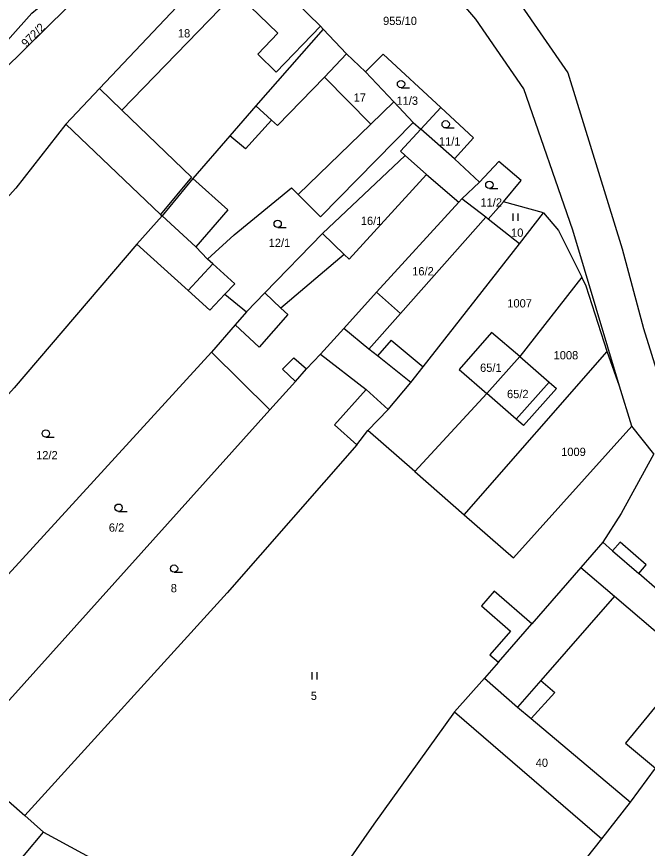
# Model space of a CAD drawing. Extents: x -751333 to -746055, y -1133395 to -1129777.
# Drawn here: x -747956.4 to -747826.9, y -1131157.3 to -1130986.6 of the extents above; entities that cross this region are included whole.
import ezdxf

# ---------------------------------------------------------------- set-up
doc = ezdxf.new("R2010")
doc.units = 0
for name, color, linetype in [('Hranice parcel', 7, 'Continuous'), ('Parcelní čísla', 7, 'Continuous'), ('Vnitřní kresba', 7, 'Continuous'), ('Značky kultur', 7, 'Continuous')]:
    doc.layers.add(name, color=color, linetype=linetype)

msp = doc.modelspace()

# ---------------------------------------------------------------- linework, layer by layer
at = {"layer": 'Hranice parcel'}
for p, q in [((-747869.31, -1131005.23), (-747873.4, -1131009.7)), ((-747874.96, -1131008.33), (-747873.4, -1131009.7)), ((-747866.49, -1131015.77), (-747873.4, -1131009.7)), ((-747861.39, -1131020.56), (-747866.49, -1131015.77)), ((-747864.99, -1131024.01), (-747861.39, -1131020.56)), ((-747856.43, -1131024.62), (-747859.61, -1131028.15)), ((-747848.2, -1131026.86), (-747856.43, -1131024.62)), ((-747926.54, -1131027.52), (-747931.7, -1131033.31)), ((-747853.12, -1131033.24), (-747859.61, -1131028.15)), ((-747853.12, -1131033.24), (-747848.2, -1131026.86)), ((-747840.33, -1131040.05), (-747853.09, -1131056.39)), ((-747913.66, -1131043.59), (-747909.21, -1131047.2)), ((-747916.37, -1131055.44), (-747981.47, -1131126.53)), ((-747916.37, -1131055.44), (-747904.43, -1131067.33)), ((-747864.53, -1131088.83), (-747835.16, -1131055.31)), ((-747832.63, -1131062.43), (-747835.16, -1131055.31)), ((-747859.86, -1131063.94), (-747853.09, -1131056.39)), ((-747859.86, -1131063.94), (-747874.67, -1131079.94)), ((-747830.09, -1131070.64), (-747832.63, -1131062.43)), ((-747968.37, -1131138.42), (-747904.43, -1131067.33)), ((-747825.56, -1131076.31), (-747830.09, -1131070.64)), ((-747886.56, -1131074.48), (-747884.28, -1131071.56)), ((-747874.67, -1131079.94), (-747884.28, -1131071.56)), ((-747874.67, -1131079.94), (-747864.53, -1131088.83)), ((-747827.12, -1131099.14), (-747832.48, -1131094.48)), ((-747866.49, -1131129.32), (-747836.24, -1131155.33)), ((-747965.44, -1131141.16), (-747954.75, -1131150.54)), ((-747954.75, -1131150.54), (-747950.86, -1131153.99)), ((-747950.86, -1131153.99), (-747934.24, -1131162.98)), ((-747874.56, -1131203.77), (-747836.24, -1131155.33))]:
    msp.add_line(p, q, dxfattribs=at)
for points in [[(-747924.97, -1130956.33), (-747918.19, -1130956.61), (-747897.81, -1130956.39), (-747883.35, -1130957.23), (-747867.68, -1130968.89), (-747853.38, -1130983.52), (-747843.2, -1130998.16), (-747832.03, -1131034.24), (-747827.69, -1131050.62), (-747823.07, -1131065.32)], [(-747832.63, -1131062.43), (-747842.17, -1131030.42), (-747852.24, -1131001.44), (-747862.12, -1130987.14), (-747872.45, -1130974.99), (-747890.11, -1130965.25), (-747905.36, -1130965.53)], [(-747980.93, -1131019.45), (-747968.09, -1131002.39), (-747962.23, -1130995.86), (-747953.3, -1130985.9), (-747936.97, -1130972.39), (-747933.73, -1130969.71), (-747921.38, -1130967.81)], [(-747921.38, -1130967.81), (-747937.31, -1130976.12), (-747967.89, -1131006.15), (-747980.93, -1131019.45)], [(-747911.3, -1130971.64), (-747939.39, -1131001.36), (-747946.28, -1131008.68)], [(-747893.47, -1130989.15), (-747893.98, -1130988.57), (-747901.77, -1130980.96)], [(-747893.47, -1130989.15), (-747907.26, -1131004.91), (-747912.64, -1131011.06), (-747920.21, -1131019.82), (-747926.54, -1131027.52)], [(-747884.79, -1130997.93), (-747888.65, -1130994.25), (-747893.47, -1130989.15)], [(-747869.31, -1131005.23), (-747881.15, -1130994.34), (-747884.79, -1130997.93)], [(-747874.96, -1131008.33), (-747878.95, -1131004.11), (-747884.79, -1130997.93)], [(-747866.49, -1131015.77), (-747862.56, -1131011.46), (-747869.31, -1131005.23)], [(-747946.28, -1131008.68), (-747956.6, -1131021.8), (-747978.68, -1131046.17), (-748020.82, -1131093.67)], [(-747946.28, -1131008.68), (-747926.89, -1131027.23), (-747926.54, -1131027.52)], [(-747913.66, -1131043.59), (-747911.63, -1131041.44), (-747916.14, -1131037.35), (-747917.2, -1131036.42), (-747911.72, -1131031.37), (-747899.94, -1131021.78), (-747898.59, -1131023.13), (-747894.04, -1131027.67), (-747874.96, -1131008.33)], [(-747873.4, -1131009.7), (-747877.57, -1131014.25), (-747876.64, -1131015.12), (-747893.59, -1131031.09), (-747905.46, -1131043.33), (-747909.21, -1131047.2)], [(-747856.43, -1131024.62), (-747852.82, -1131020.21), (-747857.4, -1131016.33), (-747861.39, -1131020.56)], [(-747893.98, -1131055.9), (-747889.22, -1131050.64), (-747882.52, -1131043.19), (-747865.63, -1131024.71), (-747864.99, -1131024.01)], [(-747859.61, -1131028.15), (-747860.09, -1131027.78), (-747864.99, -1131024.01)], [(-747848.2, -1131026.86), (-747845.11, -1131030.47), (-747840.33, -1131040.05)], [(-747931.7, -1131033.31), (-747956.91, -1131062.8), (-747973.31, -1131081.03), (-748002.07, -1131110.77)], [(-747931.7, -1131033.31), (-747921.18, -1131042.84), (-747916.72, -1131046.83), (-747913.66, -1131043.59)], [(-747884.28, -1131071.56), (-747880.08, -1131067.26), (-747875.44, -1131061.71), (-747872.94, -1131058.46), (-747853.12, -1131033.24)], [(-747835.16, -1131055.31), (-747839.47, -1131041.9), (-747840.33, -1131040.05)], [(-747909.21, -1131047.2), (-747911.54, -1131049.89), (-747916.37, -1131055.44)], [(-747853.09, -1131056.39), (-747858.92, -1131051.41), (-747865.56, -1131059.01), (-747859.86, -1131063.94)], [(-747904.43, -1131067.33), (-747899.17, -1131061.48), (-747896.85, -1131058.9), (-747893.98, -1131055.9)], [(-747893.98, -1131055.9), (-747884.64, -1131063.16), (-747891.12, -1131070.38), (-747886.56, -1131074.48)], [(-747853.09, -1131056.39), (-747847.05, -1131061.64), (-747845.55, -1131062.96), (-747852.29, -1131070.52), (-747853.8, -1131069.21), (-747859.86, -1131063.94)], [(-747864.53, -1131088.83), (-747854.37, -1131097.71), (-747830.09, -1131070.64)], [(-747886.56, -1131074.48), (-747913.2, -1131104.85), (-747954.75, -1131150.54)], [(-747825.56, -1131076.31), (-747832.27, -1131088.57), (-747836.06, -1131094.48)], [(-747836.06, -1131094.48), (-747840.55, -1131099.64), (-747850.64, -1131111.24), (-747858.36, -1131104.53)], [(-747832.48, -1131094.48), (-747834.02, -1131096.25), (-747836.06, -1131094.48)], [(-747813.56, -1131114.04), (-747828.66, -1131100.91), (-747827.12, -1131099.14)], [(-747858.36, -1131104.53), (-747860.98, -1131107.54), (-747854.99, -1131112.75), (-747859.21, -1131117.61)], [(-747859.21, -1131117.61), (-747857.48, -1131119.12), (-747860.33, -1131122.39), (-747866.49, -1131129.32)], [(-747866.49, -1131129.32), (-747883.09, -1131152.34), (-747900.11, -1131176.75)], [(-747836.24, -1131155.33), (-747830.35, -1131147.8), (-747825.19, -1131140.88)], [(-748100.59, -1131344.15), (-748079.24, -1131322.55), (-748060.51, -1131299.88), (-748028.05, -1131255.6), (-747998.39, -1131214.99), (-747978.25, -1131186.55), (-747950.86, -1131153.99)]]:
    msp.add_lwpolyline(points, dxfattribs=at)
at = {"layer": 'Vnitřní kresba'}
for p, q in [((-747911.42, -1130981.63), (-747934.8, -1131005.8)), ((-747902.74, -1130990.02), (-747911.42, -1130981.63)), ((-747903.1, -1130998), (-747893.98, -1130988.57)), ((-747906.9, -1130994.33), (-747902.74, -1130990.02)), ((-747903.1, -1130998), (-747906.9, -1130994.33)), ((-747893.21, -1130999.04), (-747888.65, -1130994.25)), ((-747893.21, -1130999.04), (-747902.85, -1131008.98)), ((-747883.69, -1131008.71), (-747893.21, -1130999.04)), ((-747934.8, -1131005.8), (-747939.39, -1131001.36)), ((-747883.69, -1131008.71), (-747878.95, -1131004.11)), ((-747934.8, -1131005.8), (-747920.53, -1131019.55)), ((-747904.09, -1131007.84), (-747907.26, -1131004.91)), ((-747904.09, -1131007.84), (-747909.39, -1131013.75)), ((-747902.85, -1131008.98), (-747904.09, -1131007.84)), ((-747898.59, -1131023.13), (-747883.69, -1131008.71)), ((-747909.39, -1131013.75), (-747912.64, -1131011.06)), ((-747876.64, -1131015.12), (-747872.21, -1131018.98)), ((-747920.53, -1131019.55), (-747926.89, -1131027.23)), ((-747872.21, -1131018.98), (-747888.12, -1131036.37)), ((-747872.21, -1131018.98), (-747865.63, -1131024.71)), ((-747920.21, -1131019.82), (-747913.01, -1131026.29)), ((-747913.01, -1131026.29), (-747919.63, -1131033.85)), ((-747919.63, -1131033.85), (-747926.54, -1131027.52)), ((-747860.09, -1131027.78), (-747877.61, -1131047.54)), ((-747889.12, -1131035.41), (-747893.59, -1131031.09)), ((-747919.63, -1131033.85), (-747917.2, -1131036.42)), ((-747889.12, -1131035.41), (-747902.13, -1131046.44)), ((-747888.12, -1131036.37), (-747889.12, -1131035.41)), ((-747916.14, -1131037.35), (-747921.18, -1131042.84)), ((-747905.46, -1131043.33), (-747902.13, -1131046.44)), ((-747882.52, -1131043.19), (-747877.61, -1131047.54)), ((-747902.13, -1131046.44), (-747900.72, -1131047.72)), ((-747900.72, -1131047.72), (-747906.6, -1131054.43)), ((-747877.61, -1131047.54), (-747884.09, -1131054.83)), ((-747911.54, -1131049.89), (-747906.6, -1131054.43)), ((-747884.09, -1131054.83), (-747889.22, -1131050.64)), ((-747879.51, -1131053.02), (-747882.32, -1131056.24)), ((-747879.51, -1131053.02), (-747872.94, -1131058.46)), ((-747882.32, -1131056.24), (-747884.09, -1131054.83)), ((-747901.84, -1131058.94), (-747899.46, -1131056.62)), ((-747899.46, -1131056.62), (-747896.85, -1131058.9)), ((-747875.44, -1131061.71), (-747882.32, -1131056.24)), ((-747901.84, -1131058.94), (-747899.17, -1131061.48)), ((-747853.8, -1131069.21), (-747847.05, -1131061.64)), ((-747884.64, -1131063.16), (-747880.08, -1131067.26)), ((-747834.02, -1131096.25), (-747828.66, -1131100.91)), ((-747840.55, -1131099.64), (-747833.62, -1131105.57)), ((-747833.62, -1131105.57), (-747848.74, -1131122.86)), ((-747833.62, -1131105.57), (-747817.82, -1131119.12)), ((-747857.48, -1131119.12), (-747850.64, -1131111.24)), ((-747817.82, -1131119.12), (-747831.4, -1131135.72)), ((-747860.33, -1131122.39), (-747853.53, -1131128.35)), ((-747848.74, -1131122.86), (-747853.53, -1131128.35)), ((-747848.74, -1131122.86), (-747845.92, -1131125.34)), ((-747845.92, -1131125.34), (-747850.76, -1131130.67)), ((-747853.53, -1131128.35), (-747850.76, -1131130.67)), ((-747850.76, -1131130.67), (-747830.35, -1131147.8)), ((-747831.4, -1131135.72), (-747825.19, -1131140.88))]:
    msp.add_line(p, q, dxfattribs=at)
at = {"layer": 'Značky kultur'}
for p, q in [((-747877.473, -1131001.2), (-747875.723, -1131001.2)), ((-747868.303, -1131009.46), (-747866.553, -1131009.46)), ((-747859.333, -1131021.87), (-747857.583, -1131021.87)), ((-747854.431, -1131028.52), (-747854.431, -1131027.02)), ((-747853.43, -1131028.52), (-747853.43, -1131027.02)), ((-747902.803, -1131029.88), (-747901.053, -1131029.88)), ((-747950.423, -1131072.93), (-747948.673, -1131072.93)), ((-747935.473, -1131088.14), (-747933.723, -1131088.14)), ((-747924.083, -1131100.64), (-747922.333, -1131100.64)), ((-747895.691, -1131122.62), (-747895.691, -1131121.12)), ((-747894.69, -1131122.62), (-747894.69, -1131121.12))]:
    msp.add_line(p, q, dxfattribs=at)
for centre in [(-747877.473, -1131000.45), (-747868.303, -1131008.71), (-747859.333, -1131021.12), (-747902.803, -1131029.13), (-747950.423, -1131072.18), (-747935.473, -1131087.39), (-747924.083, -1131099.89)]:
    msp.add_circle(centre, 0.75, dxfattribs=at)

# ---------------------------------------------------------------- texts
at = {"layer": 'Parcelní čísla'}
for s, p in [('955/10', (-747881.16, -1130988.33)), ('18', (-747923.29, -1130990.88)), ('17', (-747887.2, -1131004.05)), ('11/3', (-747878.41, -1131004.71)), ('11/1', (-747869.69, -1131013.07)), ('11/2', (-747861.16, -1131025.59)), ('16/1', (-747885.73, -1131029.37)), ('10', (-747854.88, -1131031.79)), ('12/1', (-747904.65, -1131033.89)), ('16/2', (-747875.18, -1131039.72)), ('1007', (-747855.65, -1131046.3)), ('1008', (-747846.14, -1131056.95)), ('65/1', (-747861.24, -1131059.52)), ('65/2', (-747855.71, -1131064.91)), ('12/2', (-747952.41, -1131077.47)), ('1009', (-747844.59, -1131076.78)), ('6/2', (-747937.47, -1131092.32)), ('8', (-747924.76, -1131104.76)), ('5', (-747896, -1131126.85)), ('40', (-747849.82, -1131140.59))]:
    msp.add_text(s, height=1.7, dxfattribs=at).set_placement(p)
msp.add_text('972/2', height=1.7, rotation=45, dxfattribs=at).set_placement((-747954.428, -1130993.001))

doc.saveas('drawing.dxf')
